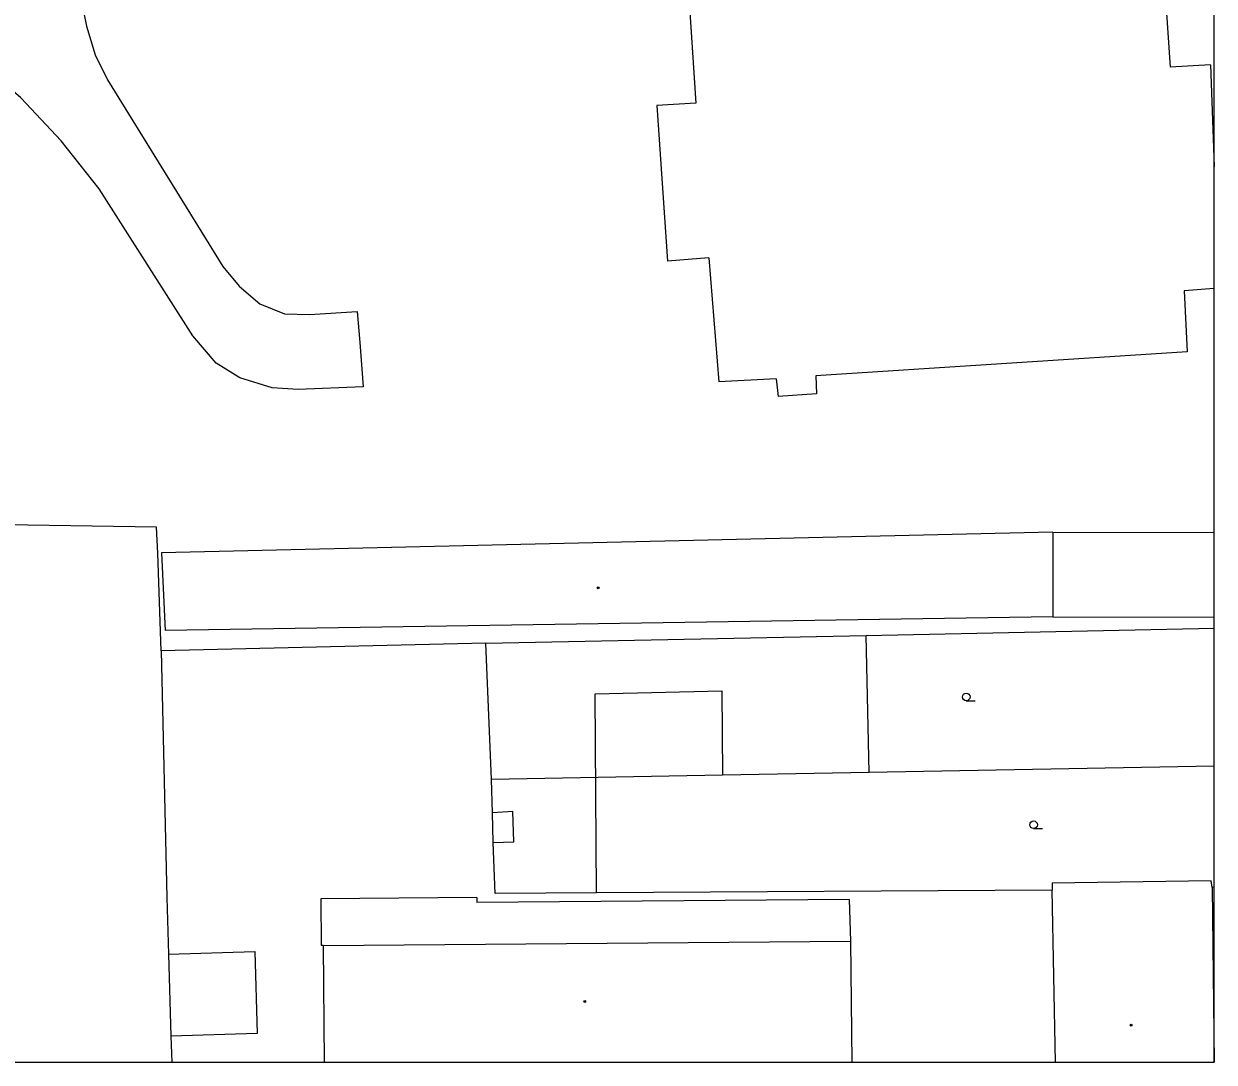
# Model space of a CAD drawing. Extents: x -599951 to -598963, y -1164095 to -1162939.
# Drawn here: x -599079.8 to -598963.2, y -1164094.7 to -1163992.9 of the extents above; entities that cross this region are included whole.
import ezdxf

# ---------------------------------------------------------------- set-up
doc = ezdxf.new("R2010")
doc.units = 0
for name, color, linetype in [('Level 10', 7, 'Continuous'), ('Level 11', 7, 'Continuous'), ('Level 36', 7, 'Continuous'), ('Level 39', 7, 'Continuous'), ('Level 5', 7, 'Continuous'), ('Level 7', 7, 'Continuous'), ('Vrstva 53', 7, 'Continuous')]:
    doc.layers.add(name, color=color, linetype=linetype)

msp = doc.modelspace()

# ---------------------------------------------------------------- linework, layer by layer
at = {"layer": 'Level 10'}
for points in [[(-599078.23, -1163912.44), (-599074.3, -1163990.21), (-599074.22, -1163990.62), (-599073.69, -1163993.17), (-599072.86, -1163995.98), (-599071.64, -1163998.41), (-599060.36, -1164016.7), (-599058.75, -1164018.63), (-599056.72, -1164020.38), (-599054.31, -1164021.36), (-599051.86, -1164021.43), (-599047.18, -1164021.12)], [(-599047.18, -1164021.12), (-599046.94, -1164024.17), (-599046.6, -1164028.52), (-599052.95, -1164028.76), (-599055.52, -1164028.6), (-599058.67, -1164027.63), (-599061.01, -1164026.19), (-599063.28, -1164023.52), (-599072.47, -1164009.11), (-599076.19, -1164004.41), (-599080.14, -1164000.19), (-599082.13, -1163998.46), (-599082.19, -1163998.41), (-599084.99, -1163996.74), (-599088.08, -1163995.94), (-599137.45, -1163996.55)]]:
    msp.add_lwpolyline(points, dxfattribs=at)
at = {"layer": 'Level 11'}
for p, q in [((-598979.01, -1164042.76), (-598963.21, -1164042.79)), ((-598979.01, -1164051.05), (-598963.21, -1164051.07))]:
    msp.add_line(p, q, dxfattribs=at)
for points in [[(-599066.4, -1164054.38), (-599066.7, -1164044.82), (-599066.86, -1164042.26), (-599085.8, -1164041.96)], [(-598997.02, -1164066.3), (-598997.31, -1164052.86)], [(-599034.57, -1164053.64), (-599066.4, -1164054.38)], [(-599023.75, -1164078.1), (-599023.88, -1164058.58), (-599011.44, -1164058.31)], [(-599011.44, -1164058.31), (-599011.39, -1164066.56)], [(-599033.86, -1164073.17), (-599031.82, -1164073.09), (-599031.92, -1164070.13), (-599033.92, -1164070.24)], [(-599050.52, -1164083.25), (-598998.84, -1164082.82)], [(-599065.67, -1164084.11), (-599057.22, -1164083.86), (-599056.99, -1164091.89), (-599065.43, -1164092.14)]]:
    msp.add_lwpolyline(points, dxfattribs=at)
at = {"layer": 'Level 36'}
for p, q in [((-598987.51, -1164059.27), (-598986.64, -1164059.27)), ((-598980.91, -1164071.8), (-598980.03, -1164071.8))]:
    msp.add_line(p, q, dxfattribs=at)
for centre in [(-598987.51, -1164058.89), (-598980.91, -1164071.42)]:
    msp.add_circle(centre, 0.375, dxfattribs=at)
at = {"layer": 'Level 39'}
for centre, radius in [((-599023.58, -1164048.21), 0.09), ((-599023.58, -1164048.21), 0.0398), ((-599024.89, -1164088.74), 0.09), ((-599024.89, -1164088.74), 0.0398), ((-598971.36, -1164091.06), 0.09), ((-598971.36, -1164091.06), 0.0398)]:
    msp.add_circle(centre, radius, dxfattribs=at)
at = {"layer": 'Level 5'}
for p, q in [((-598963.58, -1163996.94), (-598963.21, -1164006.9)), ((-598963.21, -1164018.88), (-598966.17, -1164019.1)), ((-598978.76, -1164094.69), (-598979.09, -1164077.84)), ((-598963.4, -1164077.56), (-598963.21, -1164094.69)), ((-599050.52, -1164083.25), (-599050.41, -1164094.69)), ((-598998.84, -1164082.82), (-598998.71, -1164094.69))]:
    msp.add_line(p, q, dxfattribs=at)
for points in [[(-598972.41, -1163925.39), (-598967.52, -1163997.19)], [(-599018.78, -1163928.18), (-599014, -1164000.72)], [(-598963.58, -1163996.94), (-598967.52, -1163997.19)], [(-599014, -1164000.72), (-599017.81, -1164000.93)], [(-599017.81, -1164000.93), (-599016.79, -1164016.18)], [(-599012.73, -1164015.87), (-599016.79, -1164016.18)], [(-599012.73, -1164015.87), (-599011.75, -1164028)], [(-598966.17, -1164019.1), (-598965.86, -1164025.09)], [(-598965.86, -1164025.09), (-599002.24, -1164027.44)], [(-599006.14, -1164027.72), (-599011.75, -1164028)], [(-599006.14, -1164027.72), (-599005.94, -1164029.46)], [(-599002.24, -1164027.44), (-599002.17, -1164029.19)], [(-599002.17, -1164029.19), (-599005.94, -1164029.46)], [(-598979.01, -1164042.76), (-599066.37, -1164044.76)], [(-598979.01, -1164042.76), (-598979.01, -1164051.05)], [(-599066.37, -1164044.76), (-599066.01, -1164052.38)], [(-598979.01, -1164051.05), (-599066.01, -1164052.38)], [(-598979.08, -1164077.16), (-598979.09, -1164077.84)], [(-598963.5, -1164076.92), (-598979.08, -1164077.16)], [(-598963.4, -1164077.56), (-598963.5, -1164076.92)], [(-599035.46, -1164078.55), (-599050.76, -1164078.67)], [(-599035.46, -1164078.55), (-599035.46, -1164079.05)], [(-599050.76, -1164078.67), (-599050.72, -1164083.25)], [(-598998.98, -1164078.76), (-599035.46, -1164079.05)], [(-598998.98, -1164078.76), (-598998.84, -1164082.82)], [(-599050.52, -1164083.25), (-599050.72, -1164083.25)]]:
    msp.add_lwpolyline(points, dxfattribs=at)
at = {"layer": 'Level 7'}
msp.add_line((-598963.21, -1164077.55), (-598963.4, -1164077.56), dxfattribs=at)
for points in [[(-599034.57, -1164053.64), (-598997.31, -1164052.86), (-598963.21, -1164052.15)], [(-599034.01, -1164066.98), (-599034.57, -1164053.64)], [(-599066.4, -1164054.38), (-599065.83, -1164078.54), (-599065.67, -1164084.11), (-599065.43, -1164092.14), (-599065.36, -1164094.69)], [(-598963.21, -1164065.67), (-598997.02, -1164066.3), (-599011.39, -1164066.56), (-599034.01, -1164066.98)], [(-599033.92, -1164070.24), (-599034.01, -1164066.98)], [(-599033.86, -1164073.17), (-599033.92, -1164070.24)], [(-598979.09, -1164077.84), (-599023.75, -1164078.1), (-599033.66, -1164078.16), (-599033.86, -1164073.17)]]:
    msp.add_lwpolyline(points, dxfattribs=at)
at = {"layer": 'Vrstva 53'}
msp.add_lwpolyline([(-599951.12, -1164094.69), (-598963.21, -1164094.69), (-598963.21, -1162939.4), (-599951.12, -1162939.4)], close=True, dxfattribs=at)

doc.saveas('drawing.dxf')
